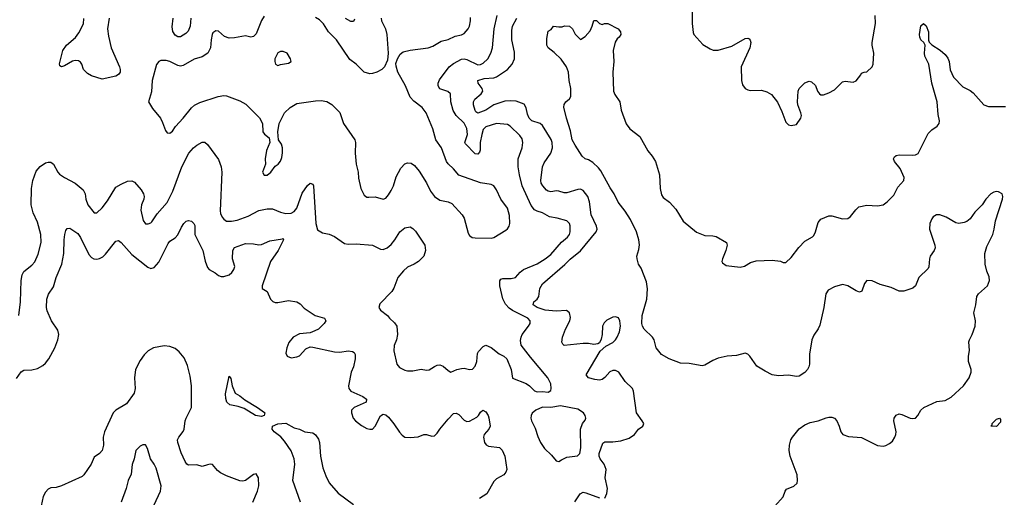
# Model space of a CAD drawing. Header units: inches. Extents: x 2134017 to 2292458, y 756222 to 916513.
# Tile 278 of 387: x 2215259 to 2222548, y 892085 to 895619. Entities that reach past the tile are written whole.
import ezdxf

# ---------------------------------------------------------------- set-up
doc = ezdxf.new("R2010")
doc.units = ezdxf.units.IN
doc.header["$MEASUREMENT"] = 0
doc.layers.add('C2819', color=7, linetype='Continuous')
doc.layers.add('C2829', color=7, linetype='Continuous')

msp = doc.modelspace()

# ---------------------------------------------------------------- linework, layer by layer
at = {"layer": 'C2819', "color": 5}
for points, elevation in [([(2215252.2, 893430), (2215264.7, 893530), (2215269.8, 893690), (2215276.8, 893730), (2215290, 893755.3), (2215350, 893801.7), (2215372, 893828), (2215395.1, 893884.9), (2215418.8, 893970), (2215415.3, 894030), (2215390, 894120.9), (2215358.5, 894190), (2215343.1, 894250), (2215346.3, 894370), (2215356.8, 894430), (2215381.4, 894498.6), (2215410, 894533.7), (2215450, 894558.7), (2215470, 894565.3), (2215490, 894564.4), (2215510, 894550.5), (2215542, 894490), (2215554.6, 894474.6), (2215591, 894450), (2215670, 894410.4), (2215730, 894359.3), (2215743.1, 894330), (2215748.9, 894290), (2215763.7, 894250), (2215810, 894190.6), (2215830, 894190.4), (2215870, 894226), (2215910, 894279.5), (2215970, 894378.7), (2216010, 894403), (2216057, 894423), (2216090, 894426), (2216110, 894417.1), (2216158.9, 894359), (2216175.9, 894330), (2216180.6, 894310), (2216177.7, 894290), (2216161.6, 894250), (2216155.8, 894210), (2216172.2, 894132.2), (2216190, 894107.7), (2216210, 894107.7), (2216230, 894115.5), (2216237, 894123), (2216278, 894182), (2216350, 894266.4), (2216394, 894350), (2216459.1, 894530), (2216511.9, 894630), (2216546, 894670), (2216570, 894690.2), (2216610, 894711.7), (2216630, 894712), (2216650, 894695.5), (2216730, 894584.9), (2216751.1, 894530), (2216755.2, 894490), (2216743.4, 894203.4), (2216745.8, 894185.8), (2216758.4, 894158.4), (2216770, 894142.4), (2216789.2, 894129.2), (2216828.2, 894128.2), (2216870, 894136.1), (2216950, 894166.2), (2217030, 894206), (2217090, 894220.2), (2217130, 894220.2), (2217190, 894195.6), (2217230, 894185.2), (2217270, 894187.7), (2217290, 894200.3), (2217310, 894223.8), (2217350, 894335.8), (2217390, 894392.4), (2217410, 894408), (2217430, 894402.8), (2217435.3, 894390), (2217451, 894111), (2217464.7, 894064.7), (2217501.3, 894041.3), (2217550, 894031.2), (2217590, 894014.2), (2217663.6, 893963.6), (2217690, 893957.3), (2217750, 893961.5), (2217870, 893950.3), (2217930, 893921.7), (2217950, 893919.6), (2217978.4, 893930), (2218010, 893956.5), (2218036.9, 893990), (2218074, 894050), (2218110, 894079.3), (2218150, 894086.8), (2218170, 894074.8), (2218190, 894054), (2218258.4, 893950), (2218263.1, 893910), (2218250.4, 893870), (2218210.4, 893830), (2218180.5, 893810), (2218130, 893787.4), (2218099.8, 893760.2), (2218059, 893710), (2218027.6, 893632.4), (2218012.8, 893607.2), (2217924.7, 893515.3), (2217918, 893490), (2217930.5, 893470), (2217982, 893430), (2217996.3, 893410), (2218034.7, 893374.7), (2218050.8, 893350), (2218055.5, 893290), (2218048, 893250), (2218031.9, 893208.1), (2218028.6, 893168.6), (2218050.4, 893070.4), (2218070, 893046), (2218110, 893024.9), (2218130, 893019.5), (2218170, 893021.1), (2218230, 893032), (2218270, 893025.3), (2218290, 893027), (2218330, 893052.7), (2218350, 893061.6), (2218370, 893063.8), (2218394.9, 893054.9), (2218430, 893022), (2218450, 893010.6), (2218494, 893030), (2218530, 893038.7), (2218550, 893039.5), (2218590, 893030.3), (2218610, 893034), (2218630, 893055.5), (2218644.4, 893090), (2218649.3, 893150), (2218655.5, 893164.5), (2218690, 893201), (2218710, 893210.6), (2218750, 893194), (2218807.5, 893147.5), (2218842, 893130), (2218864.7, 893110), (2218898, 893030), (2218907.3, 892967.3), (2219007.7, 892927.7), (2219034, 892910), (2219070, 892873.7), (2219090, 892865.2), (2219130, 892868), (2219170, 892863.6), (2219190, 892874.8), (2219193.2, 892890), (2219190, 892924), (2219169.7, 892970), (2219041, 893121), (2218971.5, 893211.5), (2218966, 893246), (2218970.7, 893270), (2218979.8, 893290), (2219026.2, 893350), (2219036.9, 893370), (2219038, 893390), (2219021.1, 893410), (2218906, 893466), (2218883.1, 893483.1), (2218855, 893515), (2218834.5, 893554.5), (2218813.3, 893650), (2218812.9, 893687.1), (2218822, 893698), (2218836.1, 893703.9), (2218896.4, 893703.6), (2218928.2, 893711.8), (2218963.7, 893750), (2218989.3, 893770), (2219090, 893811.1), (2219150, 893848.3), (2219190, 893882.2), (2219270, 893972.9), (2219314, 894010), (2219328.3, 894030), (2219335, 894050), (2219333.9, 894093.9), (2219329.6, 894110), (2219309.7, 894129.7), (2219239, 894150), (2219180.3, 894160.3), (2219130, 894189.7), (2219090, 894201.5), (2219070, 894213.1), (2219044.6, 894244.6), (2218979.8, 894390), (2218959.1, 894470), (2218949.2, 894530), (2218949.1, 894590), (2218979.1, 894670), (2218984.7, 894710), (2218977.7, 894737.7), (2218962, 894762), (2218890, 894831.1), (2218870, 894842.7), (2218790, 894851.8), (2218710, 894826.4), (2218690, 894805.1), (2218679.3, 894770), (2218667.3, 894710), (2218667.2, 894652.8), (2218662.2, 894637.8), (2218650, 894623.1), (2218630, 894627.3), (2218559, 894699), (2218554.6, 894710), (2218574.8, 894770), (2218570, 894812.8), (2218550, 894853.8), (2218489.9, 894909.9), (2218467.2, 894947.2), (2218449.9, 895010), (2218448.4, 895070), (2218428.3, 895088.3), (2218370, 895107.9), (2218356.2, 895130), (2218356.8, 895150), (2218366.8, 895173.2), (2218439, 895270), (2218470, 895294.6), (2218530, 895325.7), (2218550, 895328.8), (2218570, 895323.9), (2218650, 895285.7), (2218670, 895286.7), (2218690, 895296.9), (2218723.9, 895330), (2218747.8, 895370), (2218759.8, 895410), (2218772.6, 895550), (2218794.6, 895650)], 340), ([(2215921.4, 895630), (2215910.2, 895550), (2215916, 895496), (2215937.6, 895410), (2215997, 895270), (2216003.8, 895250), (2216003, 895230), (2215990, 895212.7), (2215970, 895200.9), (2215870, 895178.7), (2215790, 895203.6), (2215760.7, 895220.7), (2215732, 895250), (2215719.5, 895290), (2215710, 895305.2), (2215694, 895314), (2215670, 895315.8), (2215649.1, 895310.9), (2215590, 895276.2), (2215570, 895269.3), (2215557.2, 895277.2), (2215553.2, 895293.2), (2215579.7, 895390), (2215606.9, 895430), (2215672.4, 895487.6), (2215697.4, 895522.6), (2215730.9, 895589.1), (2215732.9, 895627.1)], 340), ([(2217070, 895644.8), (2217050, 895612.3), (2217010, 895514.5), (2216990, 895494.4), (2216970, 895490.7), (2216930, 895500.3), (2216850, 895483.8), (2216810, 895482.7), (2216775.2, 895495.2), (2216730, 895533.6), (2216710, 895537), (2216690, 895520.9), (2216684.9, 895510), (2216675.8, 895470), (2216672.6, 895410), (2216651.7, 895370), (2216610, 895344.8), (2216550, 895326.9), (2216470, 895278.8), (2216450, 895275.8), (2216430, 895279.3), (2216370, 895309.7), (2216343.6, 895316.4), (2216304.4, 895315.6), (2216290, 895309.4), (2216272.9, 895287.1), (2216239.7, 895170), (2216235.3, 895084.7), (2216214, 895010), (2216241.7, 894961.7), (2216300.7, 894890), (2216317.6, 894857.6), (2216338.5, 894798.5), (2216350, 894781), (2216370, 894778.8), (2216390, 894794.8), (2216412.4, 894827.6), (2216469.5, 894890), (2216530, 894967.7), (2216554.2, 894985.9), (2216593.9, 895006.1), (2216728.7, 895050), (2216770, 895057), (2216790, 895054.9), (2216890, 895019.3), (2216933, 894993), (2217033.7, 894893.7), (2217056.3, 894850), (2217059.1, 894790), (2217072.3, 894772.3), (2217105.5, 894745.5), (2217110.8, 894710), (2217086.4, 894650), (2217077.1, 894590), (2217078, 894550), (2217057.3, 894490), (2217068.4, 894468.4), (2217090, 894467.7), (2217117.2, 894490), (2217150, 894536), (2217173.2, 894550), (2217190, 894571.3), (2217200.1, 894599.9), (2217205.4, 894634.6), (2217203.6, 894670), (2217196.6, 894696.6), (2217176, 894730), (2217169.5, 894790), (2217180.4, 894850), (2217219.7, 894930), (2217260.5, 894970), (2217310, 894997.7), (2217450, 895019.2), (2217490, 895019.7), (2217532.3, 895012.3), (2217570, 894992), (2217630, 894932.4), (2217656.9, 894850), (2217740.3, 894730), (2217745.8, 894710), (2217742.6, 894630), (2217748.8, 894550), (2217764.4, 894490), (2217766.6, 894446.6), (2217784.9, 894370), (2217810, 894321), (2217830, 894306.8), (2217844.5, 894304.5), (2217890, 894307.3), (2217950, 894290.7), (2217970, 894299.1), (2217990, 894322), (2218010, 894355.5), (2218026.2, 894390), (2218044.9, 894455.1), (2218079.8, 894520.2), (2218110, 894551.5), (2218130, 894559), (2218156.4, 894556.4), (2218180.7, 894540.7), (2218216.9, 894496.9), (2218271.1, 894411.1), (2218299.5, 894350), (2218330.2, 894310.2), (2218370, 894283.7), (2218430, 894270.4), (2218458.7, 894258.7), (2218535.3, 894175.2), (2218550.4, 894150), (2218578.5, 894038.5), (2218590, 894021), (2218608.3, 894008.3), (2218630, 894004), (2218750, 894002.4), (2218770, 894006.4), (2218858.3, 894061.7), (2218869.6, 894070.4), (2218882, 894090), (2218886.3, 894110), (2218885.3, 894170), (2218870, 894224.5), (2218822, 894290), (2218790, 894360.9), (2218769.7, 894389.7), (2218750, 894400.5), (2218670, 894411.1), (2218510, 894467.3), (2218470, 894516.3), (2218431.3, 894551.3), (2218419.3, 894570), (2218380.9, 894670), (2218338.5, 894730), (2218316.4, 894810), (2218268.5, 894930), (2218239.7, 894970), (2218175.9, 895015.9), (2218150, 895046.3), (2218114.2, 895130), (2218058.5, 895230), (2218045.6, 895274.4), (2218044.2, 895295.8), (2218055.1, 895330), (2218075.6, 895364.4), (2218098.7, 895381.3), (2218150, 895394), (2218284, 895410), (2218317, 895423), (2218379.3, 895460.7), (2218430, 895473.4), (2218483.7, 895496.3), (2218530, 895506), (2218550, 895517.6), (2218579.7, 895550), (2218589.7, 895570.3), (2218597.4, 895610), (2218595.2, 895635.2)], 360), ([(2216525.9, 895630), (2216520.2, 895570), (2216505.6, 895534.4), (2216490, 895517.7), (2216450, 895492.4), (2216430, 895492.4), (2216410, 895504), (2216392.2, 895532.2), (2216386.9, 895566.9), (2216394.6, 895630)], 340), ([(2217934, 895630), (2217937.6, 895610), (2217967.2, 895550), (2217976.9, 895510), (2217985.7, 895370), (2217980.7, 895319.3), (2217959.5, 895270), (2217940.4, 895250), (2217904, 895230), (2217870, 895220.4), (2217850, 895219.1), (2217810, 895231.2), (2217750, 895288.6), (2217703.6, 895323.6), (2217604.7, 895470), (2217545.4, 895530), (2217507, 895587), (2217477.7, 895617.7), (2217450, 895635.4)], 360), ([(2217737.2, 895622.8), (2217730, 895606), (2217710, 895604.2), (2217670, 895627.3)], 340), ([(2219590, 892078.8), (2219605.9, 892114.1), (2219609.8, 892150), (2219592.7, 892230), (2219600.1, 892290), (2219586.4, 892330), (2219556.6, 892370), (2219548.8, 892390), (2219549.9, 892410), (2219575.1, 892484.9), (2219590, 892496.2), (2219650, 892496.1), (2219710, 892503.9), (2219770, 892521.3), (2219809.7, 892550), (2219840.9, 892590), (2219872.7, 892610), (2219877.7, 892622.3), (2219878.7, 892630), (2219866.9, 892650), (2219824.8, 892710), (2219802.9, 892870), (2219796.2, 892890), (2219740.7, 892940.7), (2219695.3, 893010), (2219670, 893022.4), (2219650, 893023.7), (2219627.3, 893012.7), (2219590, 892972), (2219570, 892956.8), (2219550, 892952.7), (2219515.9, 892955.9), (2219468.7, 892968.7), (2219453.3, 892990), (2219555, 893165), (2219598, 893202), (2219650, 893230.2), (2219670.7, 893250), (2219682.5, 893270), (2219699.5, 893310), (2219705.9, 893350), (2219702.3, 893390), (2219692.4, 893412.4), (2219670, 893421.2), (2219650, 893417.8), (2219604.8, 893395.2), (2219584.7, 893375.3), (2219574.4, 893350), (2219571.3, 893290), (2219564.1, 893255.9), (2219551.3, 893228.7), (2219539.1, 893220.9), (2219510, 893215.8), (2219470, 893222.2), (2219430, 893222.4), (2219290, 893209.2), (2219279, 893219), (2219273.2, 893233.2), (2219276.9, 893270), (2219299.8, 893330), (2219331.2, 893390), (2219336.2, 893416.2), (2219329.8, 893450), (2219307.2, 893467.2), (2219230, 893462), (2219149.6, 893469.6), (2219089.6, 893490), (2219060.5, 893510), (2219066.3, 893530), (2219089.9, 893550.1), (2219102.8, 893570), (2219109.9, 893630), (2219130, 893664.9), (2219293.4, 893806.6), (2219333.1, 893846.9), (2219410, 893908.7), (2219525.7, 894050), (2219532.8, 894070), (2219529.7, 894090), (2219490, 894174.5), (2219476.9, 894270), (2219464.8, 894310), (2219430, 894354.8), (2219410, 894364.2), (2219390, 894363.1), (2219310, 894336.8), (2219290, 894337), (2219250, 894350.7), (2219232.2, 894352.2), (2219190, 894344.9), (2219170, 894349.1), (2219158.1, 894358.1), (2219131.3, 894390), (2219120.5, 894410), (2219117.1, 894430), (2219129.2, 894530.8), (2219140.4, 894559.6), (2219191.3, 894630), (2219203.7, 894670), (2219201.6, 894710), (2219192.9, 894732.9), (2219130, 894836), (2219111.4, 894851.4), (2219050, 894869.9), (2219031.1, 894890), (2219018.7, 894918.7), (2219007.4, 894967.4), (2218993, 894993), (2218935.1, 895015.1), (2218890, 895019.2), (2218850, 895016.6), (2218770, 894989.4), (2218710, 894949.5), (2218650, 894928.2), (2218636.6, 894936.6), (2218630, 894947), (2218619.3, 894990), (2218617.6, 895010), (2218627.6, 895030), (2218675.6, 895070), (2218687.2, 895090), (2218682.2, 895110), (2218653.5, 895150), (2218651.3, 895170), (2218697, 895183), (2218770, 895188.9), (2218790, 895195.7), (2218870, 895250.2), (2218904.8, 895290), (2218922.9, 895330), (2218922.4, 895377.6), (2218903.2, 895470), (2218901.9, 895538.1), (2218908.2, 895570), (2218938.9, 895630)], 320), ([(2220000, 893153.9), (2219971.7, 893191.7), (2219955.2, 893250), (2219944.5, 893270), (2219880.9, 893330), (2219869.3, 893350), (2219864.4, 893370), (2219867.1, 893430), (2219900.4, 893550), (2219907.4, 893627.4), (2219898.8, 893678.8), (2219859.3, 893779.3), (2219840.5, 893810), (2219829.6, 893850), (2219827.6, 893870), (2219842, 893918), (2219846.2, 893953.8), (2219842.4, 893990), (2219824.2, 894050), (2219781, 894141), (2219741.7, 894201.7), (2219690, 894269.8), (2219660.6, 894330), (2219630, 894373.5), (2219560.8, 894500.8), (2219543.1, 894523.1), (2219501, 894561), (2219470, 894581.1), (2219446.3, 894590), (2219422, 894610), (2219369.9, 894690), (2219350, 894729.6), (2219337, 894797), (2219305.8, 894890), (2219287.3, 894972.7), (2219290, 894992), (2219302, 895010), (2219330, 895032), (2219339, 895050), (2219339.3, 895110), (2219326.6, 895170), (2219320.9, 895230), (2219306, 895270), (2219267.5, 895327.5), (2219216.6, 895376.6), (2219170, 895409.6), (2219162, 895430), (2219161.5, 895478.5), (2219170, 895534), (2219194.6, 895545.4), (2219210, 895572), (2219250, 895564.7), (2219274.6, 895565.4), (2219292.7, 895572.7), (2219330, 895572), (2219350.6, 895550.6), (2219370.8, 895510.8), (2219410, 895472), (2219444.7, 895495.3), (2219483.1, 895536.9), (2219498, 895570), (2219510, 895614), (2219530, 895614), (2219551.6, 895591.6), (2219570, 895582), (2219588.9, 895591.1), (2219614, 895590), (2219690.6, 895550), (2219706, 895530), (2219710, 895508), (2219698, 895490), (2219682, 895478), (2219666.8, 895453.2), (2219652.7, 895390), (2219656.5, 895310), (2219648.7, 895231.3), (2219655.3, 895090), (2219665.1, 895065.1), (2219700.8, 895010), (2219711.8, 894950), (2219748.5, 894848.5), (2219776, 894810), (2219850, 894754.9), (2219908.8, 894648.8), (2219941.1, 894610), (2219965.7, 894570), (2219996, 894470), (2219999.8, 894370), (2220000, 894369)], 280), ([(2215236.1, 892963.9), (2215270, 893013), (2215290, 893026.4), (2215350, 893028.8), (2215390, 893037.4), (2215430, 893059), (2215450, 893077.4), (2215475.6, 893110), (2215518.5, 893190), (2215541.7, 893250), (2215549.6, 893290), (2215540.7, 893320.7), (2215494.7, 893390), (2215463.6, 893463.6), (2215458.2, 893490), (2215459.8, 893550), (2215471.7, 893588.3), (2215510, 893641.3), (2215528.5, 893711.5), (2215571.2, 893810), (2215585.2, 893890), (2215587.6, 893990), (2215593.3, 894030), (2215600.8, 894059.2), (2215610, 894073.4), (2215630, 894077.1), (2215690, 894037), (2215710, 894008.2), (2215770, 893880.3), (2215790, 893859.7), (2215808.4, 893850), (2215830, 893847.6), (2215850, 893851.1), (2215875.1, 893864.9), (2215895.4, 893884.6), (2215970, 893979.5), (2215990, 893985.5), (2216010, 893970.6), (2216090, 893880.2), (2216207, 893787), (2216230, 893778.7), (2216254.3, 893785.7), (2216290, 893824.2), (2216357.8, 893962.2), (2216370, 893979.6), (2216410, 894005.2), (2216430, 894026.5), (2216456.2, 894083.8), (2216473.7, 894110), (2216492.7, 894127.3), (2216510, 894132.8), (2216530, 894128.5), (2216549.3, 894110), (2216555.5, 894095.5), (2216555, 894030), (2216614.2, 893910), (2216633.1, 893833.1), (2216650, 893786), (2216662.8, 893770), (2216705.3, 893745.2), (2216730, 893724.9), (2216750, 893717.6), (2216770, 893718.7), (2216810, 893731.8), (2216830, 893748.9), (2216844.4, 893770), (2216851.5, 893791.5), (2216834.7, 893850), (2216837.7, 893910), (2216850, 893934), (2216930, 893961.7), (2216990, 893961.3), (2217030, 893952.2), (2217050, 893954.9), (2217110, 893983.5), (2217203.7, 893996.3), (2217210, 894001), (2217212.4, 893990), (2217171.4, 893910), (2217115.1, 893830), (2217055.3, 893650), (2217054, 893630), (2217090, 893607.3), (2217117, 893550), (2217132.8, 893532.7), (2217150, 893526.3), (2217170, 893526.5), (2217250, 893541.3), (2217311.2, 893531.2), (2217335.8, 893515.8), (2217364.4, 893484.4), (2217446.4, 893430), (2217516, 893410), (2217525.5, 893390), (2217512.2, 893370), (2217471.7, 893330), (2217444.5, 893315.5), (2217410, 893302.2), (2217330, 893295), (2217283.1, 893270), (2217251.8, 893230), (2217236.5, 893190), (2217230.5, 893150.5), (2217238.8, 893130), (2217270, 893116.4), (2217310, 893123.1), (2217330, 893132.2), (2217376.6, 893183.4), (2217410, 893197.7), (2217430, 893196.9), (2217590, 893160.6), (2217630, 893158.9), (2217690, 893168), (2217723.1, 893163.1), (2217735.4, 893155.4), (2217742, 893142), (2217743.6, 893110), (2217729.4, 893050), (2217712.3, 893010), (2217694.3, 892910), (2217696.5, 892890), (2217711.7, 892870), (2217800.3, 892830), (2217825.3, 892810), (2217823.1, 892790), (2217735.6, 892750), (2217716.1, 892730), (2217716.5, 892710), (2217728.9, 892670), (2217744.2, 892650), (2217790, 892615.6), (2217830, 892593.7), (2217850, 892588.2), (2217871, 892589), (2217890, 892610.5), (2217930, 892688), (2217950, 892700.5), (2217970, 892694.4), (2217990, 892677.6), (2218030, 892628.5), (2218070, 892568), (2218090, 892544.9), (2218110, 892530.6), (2218150, 892526.8), (2218208.9, 892531.1), (2218250, 892550.6), (2218270, 892550.5), (2218310, 892537.3), (2218330, 892538.8), (2218350, 892558.8), (2218369.6, 892590), (2218430, 892663.8), (2218470, 892703.8), (2218490, 892708.4), (2218510, 892698.4), (2218550, 892656.4), (2218570, 892646.4), (2218590, 892648.4), (2218642.7, 892677.3), (2218656.2, 892690), (2218670, 892716), (2218688.7, 892730), (2218710, 892717.3), (2218727.7, 892690), (2218732.8, 892672.8), (2218741.1, 892610), (2218732.2, 892590), (2218696.4, 892550), (2218692.4, 892530), (2218699.3, 892490), (2218713.1, 892473.1), (2218730, 892462.4), (2218810, 892452.4), (2218830, 892433.4), (2218850.2, 892390.2), (2218865.3, 892290), (2218858.7, 892270), (2218842.4, 892250), (2218790, 892221.3), (2218770, 892201.6), (2218718, 892110), (2218663.6, 892076.4)], 320), ([(2216984, 892050), (2217019.7, 892130), (2217029.7, 892170), (2217027.6, 892230), (2217010, 892258.4), (2216990, 892253), (2216931.5, 892208.5), (2216910, 892204.5), (2216890, 892207.5), (2216790, 892244.1), (2216746.2, 892266.2), (2216723.5, 892283.5), (2216687.1, 892327.1), (2216670, 892329.8), (2216650, 892326.3), (2216610, 892313.3), (2216570, 892326.3), (2216510, 892321.4), (2216497.4, 892330), (2216484.5, 892350), (2216454.7, 892414.7), (2216429.8, 892490), (2216428.5, 892510), (2216436.9, 892530), (2216470, 892570.6), (2216477.6, 892590), (2216483.9, 892650), (2216490.6, 892670), (2216530.6, 892750), (2216531.1, 892910), (2216522.3, 892982.3), (2216500.9, 893060.9), (2216475.6, 893115.6), (2216440.4, 893160.4), (2216410, 893185.1), (2216370, 893201.5), (2216330, 893205), (2216250, 893189.8), (2216210, 893167.4), (2216181.1, 893138.9), (2216150, 893096.4), (2216115.8, 893030), (2216108, 892970), (2216115.2, 892890), (2216105.6, 892854.4), (2216050, 892777.2), (2215970.4, 892730), (2215951.7, 892710), (2215886.4, 892570), (2215878, 892530), (2215878.8, 892470), (2215869.2, 892430.8), (2215850.2, 892409.8), (2215810, 892380.9), (2215787.4, 892330), (2215733.7, 892250), (2215721.1, 892238.9), (2215570, 892168.9), (2215530, 892157.4), (2215490, 892154.5), (2215470, 892146), (2215450, 892123.6), (2215432.6, 892090), (2215410, 891987)], 320), ([(2217337.7, 892050), (2217280.8, 892210), (2217295, 892330), (2217290.9, 892370), (2217268.6, 892428.6), (2217220.3, 892500.3), (2217191.3, 892531.3), (2217143.1, 892570), (2217127.2, 892590), (2217129.7, 892610), (2217170, 892629.2), (2217230, 892633.7), (2217290, 892598), (2217330, 892588.2), (2217370, 892570.4), (2217430, 892560.7), (2217450, 892546.8), (2217470, 892514.8), (2217478.7, 892490), (2217486, 892390), (2217503.3, 892303.2), (2217524.3, 892244.3), (2217550, 892190.7), (2217615.8, 892115.8), (2217730, 892032.1)], 280), ([(2216254, 892030), (2216300.4, 892130), (2216305.7, 892170), (2216270, 892299.3), (2216255.1, 892330), (2216227.1, 892370), (2216206.2, 892446.2), (2216190, 892473.2), (2216170, 892472.7), (2216150, 892462), (2216118, 892430), (2216107, 892370), (2216093.1, 892326.9), (2216083.6, 892256.4), (2216062, 892210), (2216048.7, 892150), (2216010.4, 892050)], 340), ([(2219367.7, 892052.3), (2219408.5, 892111.5), (2219430, 892121.8), (2219450, 892118.4), (2219550, 892080.2)], 320)]:
    msp.add_lwpolyline(points, dxfattribs=dict(at, elevation=elevation))
for points, elevation in [([(2217210, 895382.7), (2217190, 895382.7), (2217170, 895373.2), (2217147.7, 895330), (2217146.8, 895310), (2217152, 895290), (2217170, 895281), (2217190, 895286), (2217250, 895298), (2217268, 895310), (2217264, 895330), (2217239, 895370)], 380), ([(2217050, 892681.7), (2217005.1, 892690), (2216921.1, 892741), (2216877, 892757), (2216814, 892770), (2216793.5, 892790), (2216784.2, 892815.8), (2216782, 892850), (2216810, 892982), (2216822.8, 892962.8), (2216832.4, 892910), (2216854.3, 892854.3), (2216890, 892836), (2216926.1, 892806.1), (2217020.8, 892750), (2217072.1, 892712.1), (2217074.3, 892710), (2217068.7, 892690)], 280), ([(2219261.8, 892761.8), (2219190, 892749.8), (2219130, 892750.8), (2219081, 892730), (2219053, 892707), (2219044.9, 892690), (2219043, 892670), (2219048, 892650), (2219076.2, 892596.2), (2219095.1, 892535.1), (2219114.9, 892490), (2219144.8, 892444.8), (2219196, 892396), (2219230, 892354.8), (2219250, 892350.6), (2219270, 892361.6), (2219310, 892382.6), (2219388.3, 892391.7), (2219406, 892410), (2219414, 892450), (2219411.4, 892588.6), (2219425.1, 892630), (2219444.8, 892655.2), (2219449.4, 892670), (2219444.5, 892690), (2219432, 892710), (2219390, 892737.7)], 340)]:
    msp.add_lwpolyline(points, close=True, dxfattribs=dict(at, elevation=elevation))
at = {"layer": 'C2829', "color": 5}
for points, elevation in [([(2220236.2, 895730), (2220236.9, 895590), (2220243.7, 895523.7), (2220250.3, 895510), (2220316.1, 895436.1), (2220370, 895402), (2220393.5, 895393.5), (2220430, 895393.8), (2220530, 895423.5), (2220630, 895478.4), (2220650, 895482), (2220658, 895478), (2220666.6, 895466.6), (2220670.2, 895450.2), (2220664.4, 895410), (2220600.9, 895270), (2220602, 895170), (2220610, 895136), (2220630, 895110.7), (2220650, 895099.3), (2220670, 895094.9), (2220750, 895098), (2220790, 895086), (2220825.3, 895065.3), (2220867.6, 895007.6), (2220900, 894940), (2220930, 894860.7), (2220950, 894840.5), (2220970, 894835.5), (2221010, 894842.8), (2221042, 894890), (2221045.4, 894910), (2221041.1, 894930), (2221018.4, 894990), (2221016.2, 895010), (2221020.7, 895090), (2221030, 895110.8), (2221070, 895151), (2221103.6, 895163.6), (2221119.8, 895159.8), (2221150, 895132), (2221164, 895090), (2221178.8, 895070), (2221190, 895063.8), (2221210, 895062.4), (2221250, 895077.1), (2221290, 895099.3), (2221350, 895159.5), (2221370, 895164.6), (2221430, 895155.6), (2221450, 895166.3), (2221485.2, 895210), (2221490, 895222), (2221510, 895231.3), (2221530, 895232), (2221569.3, 895270), (2221577.6, 895290), (2221582.6, 895370), (2221569.7, 895430), (2221569.7, 895450), (2221594.5, 895590), (2221592.6, 895650)], 320), ([(2220000, 894369), (2220010, 894322.4), (2220023, 894303), (2220068.8, 894268.8), (2220117.4, 894217.4), (2220170, 894128.9), (2220270, 894047.6), (2220330, 894022.4), (2220390, 894020.5), (2220414.6, 894014.6), (2220491.1, 893971.1), (2220496, 893950), (2220486, 893910), (2220461, 893850), (2220456, 893830), (2220460.7, 893820.7), (2220490, 893800.7), (2220592.7, 893787.3), (2220625.2, 893794.8), (2220670, 893822.8), (2220710, 893834.8), (2220830, 893838.8), (2220890, 893831.3), (2220910, 893822), (2220930, 893822), (2220970, 893858), (2221026.5, 893933.5), (2221070, 893980.7), (2221127.3, 894012.7), (2221136.9, 894023.1), (2221149.6, 894050.3), (2221170, 894118.8), (2221190, 894143.8), (2221250, 894167), (2221270, 894167), (2221350, 894144.6), (2221390, 894148.2), (2221410, 894162), (2221447.5, 894212.5), (2221470, 894233.7), (2221530, 894246.7), (2221610, 894241.3), (2221650, 894248.1), (2221681.7, 894270), (2221730, 894319.5), (2221759.4, 894380.6), (2221804, 894430), (2221805.3, 894450), (2221777.4, 894517.4), (2221735.6, 894570), (2221728.2, 894590), (2221735.1, 894604.9), (2221746.9, 894613.1), (2221770, 894619.1), (2221870, 894616.2), (2221890, 894619.1), (2221910, 894628.9), (2221984.1, 894775.9), (2222010, 894803.2), (2222051.1, 894830), (2222066, 894850), (2222067.6, 894870), (2222058.3, 894918.3), (2222050.6, 895010), (2222011.9, 895150), (2221989.8, 895290), (2221960.6, 895350), (2221956.5, 895370), (2221961.6, 895430), (2221953.2, 895450), (2221930, 895469.7), (2221921.2, 895490), (2221920.3, 895510), (2221930, 895574), (2221950, 895590.4), (2221970, 895572.7), (2221986.8, 895530), (2221986.4, 895466.4), (2221991.9, 895451.9), (2222011.8, 895431.8), (2222073.9, 895393.9), (2222110, 895361.3), (2222130, 895334.4), (2222138.4, 895310), (2222147.3, 895247.3), (2222172.7, 895192.7), (2222241.1, 895121.1), (2222295, 895095), (2222318.3, 895078.3), (2222396, 894990), (2222430, 894976), (2222556.1, 894976.1)], 280), ([(2220850, 892018.8), (2220910, 892087.3), (2220925.4, 892130), (2220935.8, 892144.2), (2220990, 892166.3), (2221013.3, 892190), (2221017.7, 892210), (2221015.5, 892250), (2220963.6, 892390), (2220955.8, 892430), (2220957.5, 892470), (2220968, 892510), (2220978.8, 892530), (2221029.4, 892590.6), (2221070, 892621.5), (2221110, 892638.7), (2221169.9, 892650.1), (2221230, 892673.4), (2221250, 892678.9), (2221270, 892678), (2221290.3, 892670), (2221307.6, 892650), (2221326.5, 892610), (2221338.7, 892570), (2221353, 892550), (2221394, 892534), (2221490, 892527.7), (2221610, 892467.6), (2221650, 892463.8), (2221670, 892467.7), (2221698, 892482), (2221719.6, 892500.4), (2221738.4, 892530), (2221745.3, 892550), (2221746.2, 892570), (2221728.7, 892650), (2221731.2, 892670), (2221747.2, 892692.8), (2221770, 892702.6), (2221790, 892698), (2221850, 892670.2), (2221870, 892667.1), (2221890, 892670.4), (2221908, 892690), (2221929.8, 892730.2), (2221952.3, 892750), (2222047.3, 892792.7), (2222110, 892800.2), (2222153.4, 892826.6), (2222244.7, 892910), (2222288.5, 892970), (2222303, 893010), (2222302.4, 893030), (2222283.1, 893090), (2222283.1, 893130), (2222289.7, 893170), (2222285.7, 893234.3), (2222288.9, 893251.1), (2222310.4, 893289.6), (2222331.8, 893351.8), (2222335.1, 893390), (2222322.6, 893450), (2222336.8, 893510), (2222344.4, 893570), (2222355.8, 893590), (2222424.2, 893650), (2222438.3, 893690), (2222435.8, 893715.8), (2222418.7, 893758.7), (2222405.4, 893810), (2222403.5, 893890), (2222418.5, 893941.5), (2222462.8, 894030), (2222473.5, 894070), (2222481.3, 894130), (2222535.1, 894290), (2222537.4, 894310), (2222531.5, 894330), (2222505.8, 894345.8), (2222490, 894347.6), (2222470, 894342.4), (2222448, 894330), (2222410.3, 894289.7), (2222383.8, 894250), (2222330, 894194.5), (2222293.9, 894146.1), (2222270, 894125.1), (2222250, 894117), (2222210.4, 894109.6), (2222190, 894115.6), (2222117.5, 894157.5), (2222070, 894173.7), (2222046.3, 894173.7), (2222021.1, 894158.9), (2222010, 894145.1), (2221996.6, 894110), (2221994.4, 894070), (2222033.8, 893950), (2222035, 893930), (2222027.6, 893910), (2221999.7, 893870), (2221992.9, 893850), (2221990.2, 893790), (2221983.4, 893776.6), (2221914.4, 893710), (2221890.9, 893649.1), (2221870, 893631.2), (2221804.7, 893610), (2221770.3, 893609.7), (2221710, 893638.3), (2221630, 893659.1), (2221570, 893687.6), (2221530.5, 893689.5), (2221512.2, 893667.8), (2221492.7, 893610), (2221476.5, 893603.5), (2221450, 893612.8), (2221390.5, 893650.5), (2221350, 893659.1), (2221290, 893643.2), (2221243.6, 893616.4), (2221225.5, 893590), (2221212.7, 893490), (2221181, 893359), (2221169.6, 893330.4), (2221136.6, 893283.4), (2221122.3, 893250), (2221104.8, 893144.8), (2221106.4, 893070), (2221100.4, 893050), (2221090.3, 893029.7), (2221071.8, 893008.2), (2221030, 892982), (2221010, 892978.7), (2220950, 892988.4), (2220875.6, 892984.4), (2220830, 892992.1), (2220777.6, 893017.6), (2220716.3, 893056.3), (2220664.7, 893130), (2220650, 893143.9), (2220630, 893150.7), (2220565.2, 893134.8), (2220497.3, 893130), (2220430, 893113.2), (2220390, 893098.2), (2220330, 893063.4), (2220310, 893058.4), (2220214.2, 893074.2), (2220150, 893077.9), (2220066.6, 893110), (2220010, 893140.5), (2220000, 893153.9)], 280)]:
    msp.add_lwpolyline(points, dxfattribs=dict(at, elevation=elevation))
at = {"layer": 'C2829', "color": 5, "elevation": 260}
msp.add_lwpolyline([(2222490, 892608.7), (2222448.7, 892610), (2222458, 892622), (2222458, 892630), (2222490, 892662), (2222511.1, 892671.1), (2222519.6, 892659.6), (2222519.6, 892640.4)], close=True, dxfattribs=at)

doc.saveas('drawing.dxf')
